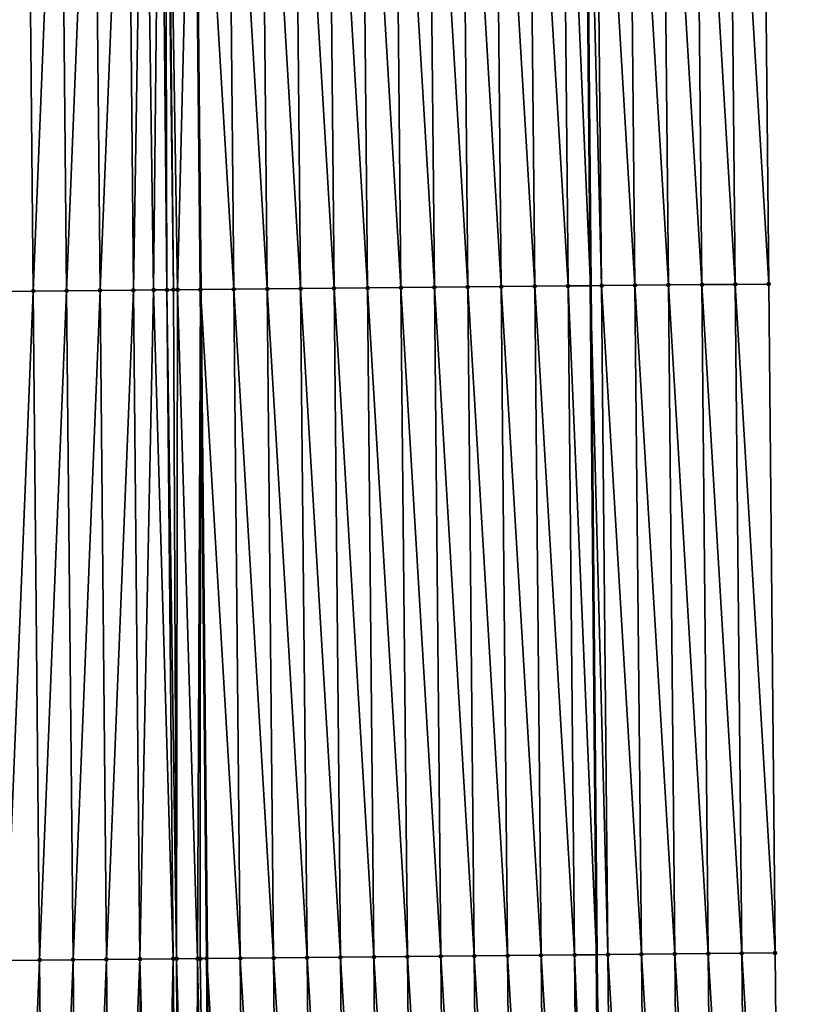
# Model space of a CAD drawing. Header units: feet. Extents: x 2007189 to 2022806, y 818621 to 837694.
# Tile 473 of 656: x 2011355 to 2011379, y 830746 to 830775. Entities that reach past the tile are written whole.
import ezdxf

# ---------------------------------------------------------------- set-up
doc = ezdxf.new("R2010")
doc.units = ezdxf.units.FT
doc.header["$MEASUREMENT"] = 0
for name, color, linetype, lineweight in [('EP_Travel Lane', 172, 'Continuous', 53), ('Road Shots', 141, 'Continuous', 100), ('Road X-Section', 40, 'Continuous', 13), ('STRIPING', 60, 'Continuous', 53)]:
    doc.layers.add(name, color=color, linetype=linetype, lineweight=lineweight)
doc.layers.add('I-77-MM17-21_SB-Surface-Border', color=7, linetype='Continuous')
doc.layers.add('I-77-MM17-21_SB-Surface-TIN', color=7, linetype='Continuous')

msp = doc.modelspace()

# ---------------------------------------------------------------- linework, layer by layer
at = {"layer": 'EP_Travel Lane'}
msp.add_polyline3d([(2011370.908511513, 830927.2307567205, 328.602918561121), (2011371.144487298, 830907.2326150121, 328.4649131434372), (2011371.380464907, 830887.2343187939, 328.3528500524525), (2011371.616442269, 830867.2360434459, 328.2372657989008), (2011371.806649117, 830847.2115100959, 328.1174788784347), (2011371.98681264, 830827.2126303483, 328.0052366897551), (2011372.16697453, 830807.2139318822, 327.8635609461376), (2011372.347138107, 830787.2150462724, 327.7522486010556), (2011372.527302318, 830767.2160901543, 327.6523888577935), (2011372.70746547, 830747.2172516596, 327.5334270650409), (2011372.887626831, 830727.218611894, 327.3822648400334), (2011373.067790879, 830707.2196739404, 327.2794187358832), (2011373.247952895, 830687.2209615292, 327.1400246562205)], dxfattribs=at)
at = {"layer": 'I-77-MM17-21_SB-Surface-Border', "color": 3, "linetype": 'Continuous', "lineweight": -3}
msp.add_polyline3d([(2011376.20511839, 830927.2924731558, 328.4337136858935), (2011375.434396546, 830907.2826045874, 328.3273162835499), (2011375.663608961, 830887.2842023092, 328.2200385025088), (2011375.892820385, 830867.2858864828, 328.0982354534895), (2011377.091119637, 830847.2631999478, 327.9437512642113), (2011377.282681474, 830827.2644417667, 327.8295090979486), (2011377.474241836, 830807.2658374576, 327.6902612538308), (2011377.665803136, 830787.2671353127, 327.5669049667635), (2011377.857365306, 830767.2683422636, 327.4583162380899), (2011378.048928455, 830747.2694470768, 327.3662446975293), (2011378.240488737, 830727.2708511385, 327.2256827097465), (2011378.43205001, 830707.2721518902, 327.1018280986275), (2011378.623611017, 830687.2734802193, 326.9735307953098)], dxfattribs=at)
at = {"layer": 'I-77-MM17-21_SB-Surface-TIN', "color": 128, "linetype": 'Continuous', "lineweight": -3}
for points in [[(2011359.457316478, 830767.0898772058, 327.8176848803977), (2011359.666650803, 830787.0924340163, 327.9386711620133), (2011359.176513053, 830787.0877792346, 327.9321712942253)], [(2011359.457316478, 830767.0898772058, 327.8176848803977), (2011359.858212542, 830767.0936859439, 327.8227628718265), (2011359.666650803, 830787.0924340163, 327.9386711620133)], [(2011359.858212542, 830767.0936859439, 327.8227628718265), (2011359.806484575, 830787.093769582, 327.9392965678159), (2011359.666650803, 830787.0924340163, 327.9386711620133)], [(2011360.053956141, 830767.095553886, 327.8239018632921), (2011359.851053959, 830787.0941964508, 327.939304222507), (2011359.806484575, 830787.093769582, 327.9392965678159)], [(2011359.858212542, 830767.0936859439, 327.8227628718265), (2011360.053956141, 830767.095553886, 327.8239018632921), (2011359.806484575, 830787.093769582, 327.9392965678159)], [(2011360.176807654, 830767.0967300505, 327.8239978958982), (2011360.666597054, 830787.1020437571, 327.9335525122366), (2011359.851053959, 830787.0941964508, 327.939304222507)], [(2011360.053956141, 830767.095553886, 327.8239018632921), (2011360.176807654, 830767.0967300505, 327.8239978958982), (2011359.851053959, 830787.0941964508, 327.939304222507)], [(2011360.176807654, 830767.0967300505, 327.8239978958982), (2011360.858158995, 830767.103274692, 327.821049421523), (2011360.666597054, 830787.1020437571, 327.9335525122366)], [(2011361.858119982, 830767.1129275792, 327.8089601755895), (2011361.6665581, 830787.111690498, 327.9224583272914), (2011360.666597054, 830787.1020437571, 327.9335525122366)], [(2011361.858119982, 830767.1129275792, 327.8089601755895), (2011360.666597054, 830787.1020437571, 327.9335525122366), (2011360.858158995, 830767.103274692, 327.821049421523)], [(2011362.858073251, 830767.1225953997, 327.7944379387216), (2011362.66651108, 830787.1213885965, 327.9030253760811), (2011361.6665581, 830787.111690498, 327.9224583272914)], [(2011361.858119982, 830767.1129275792, 327.8089601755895), (2011362.858073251, 830767.1225953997, 327.7944379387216), (2011361.6665581, 830787.111690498, 327.9224583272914)], [(2011363.858026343, 830767.1322817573, 327.7769101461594), (2011363.666464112, 830787.1310811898, 327.8844850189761), (2011362.66651108, 830787.1213885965, 327.9030253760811)], [(2011362.858073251, 830767.1225953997, 327.7944379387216), (2011363.858026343, 830767.1322817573, 327.7769101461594), (2011362.66651108, 830787.1213885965, 327.9030253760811)], [(2011364.857979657, 830767.1419449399, 327.7631398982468), (2011364.666417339, 830787.1407533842, 327.869252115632), (2011363.666464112, 830787.1310811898, 327.8844850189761)], [(2011363.858026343, 830767.1322817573, 327.7769101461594), (2011364.857979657, 830767.1419449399, 327.7631398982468), (2011363.666464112, 830787.1310811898, 327.8844850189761)], [(2011365.857933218, 830767.1515823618, 327.7535464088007), (2011365.666370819, 830787.1503992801, 327.8582831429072), (2011364.666417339, 830787.1407533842, 327.869252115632)], [(2011364.857979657, 830767.1419449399, 327.7631398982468), (2011365.857933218, 830767.1515823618, 327.7535464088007), (2011364.666417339, 830787.1407533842, 327.869252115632)], [(2011366.857886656, 830767.1612325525, 327.7418826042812), (2011366.666324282, 830787.160046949, 327.8470267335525), (2011365.666370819, 830787.1503992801, 327.8582831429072)], [(2011365.857933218, 830767.1515823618, 327.7535464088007), (2011366.857886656, 830767.1612325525, 327.7418826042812), (2011365.666370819, 830787.1503992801, 327.8582831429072)], [(2011367.857840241, 830767.1708674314, 327.7327014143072), (2011367.66627782, 830787.169686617, 327.8370675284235), (2011366.666324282, 830787.160046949, 327.8470267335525)], [(2011366.857886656, 830767.1612325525, 327.7418826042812), (2011367.857840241, 830767.1708674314, 327.7327014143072), (2011366.666324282, 830787.160046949, 327.8470267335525)], [(2011368.857793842, 830767.1805006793, 327.7237846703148), (2011368.666231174, 830787.1793456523, 327.823968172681), (2011367.66627782, 830787.169686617, 327.8370675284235)], [(2011367.857840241, 830767.1708674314, 327.7327014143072), (2011368.857793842, 830767.1805006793, 327.7237846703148), (2011367.66627782, 830787.169686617, 327.8370675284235)], [(2011369.857747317, 830767.1901471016, 327.7127318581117), (2011369.666184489, 830787.1890088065, 327.8102010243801), (2011368.666231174, 830787.1793456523, 327.823968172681)], [(2011368.857793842, 830767.1805006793, 327.7237846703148), (2011369.857747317, 830767.1901471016, 327.7127318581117), (2011368.666231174, 830787.1793456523, 327.823968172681)], [(2011370.857700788, 830767.199793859, 327.7016247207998), (2011370.666137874, 830787.1986645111, 327.7976417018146), (2011369.666184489, 830787.1890088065, 327.8102010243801)], [(2011369.857747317, 830767.1901471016, 327.7127318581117), (2011370.857700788, 830767.199793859, 327.7016247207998), (2011369.666184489, 830787.1890088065, 327.8102010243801)], [(2011371.857653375, 830767.2095328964, 327.675555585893), (2011371.666090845, 830787.2083635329, 327.7780590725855), (2011370.666137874, 830787.1986645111, 327.7976417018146)], [(2011370.857700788, 830767.199793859, 327.7016247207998), (2011371.857653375, 830767.2095328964, 327.675555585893), (2011370.666137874, 830787.1986645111, 327.7976417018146)], [(2011371.666090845, 830787.2083635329, 327.7780590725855), (2011372.527302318, 830767.2160901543, 327.6523888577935), (2011372.347138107, 830787.2150462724, 327.7522486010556)], [(2011371.857653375, 830767.2095328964, 327.675555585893), (2011372.527302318, 830767.2160901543, 327.6523888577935), (2011371.666090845, 830787.2083635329, 327.7780590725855)], [(2011372.857605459, 830767.2193245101, 327.6409619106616), (2011372.666042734, 830787.218175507, 327.7401626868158), (2011372.347138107, 830787.2150462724, 327.7522486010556)], [(2011372.857605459, 830767.2193245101, 327.6409619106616), (2011372.347138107, 830787.2150462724, 327.7522486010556), (2011372.527302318, 830767.2160901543, 327.6523888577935)], [(2011373.857557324, 830767.2291390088, 327.6026576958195), (2011373.665994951, 830787.227953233, 327.7078191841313), (2011372.666042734, 830787.218175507, 327.7401626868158)], [(2011372.857605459, 830767.2193245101, 327.6409619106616), (2011373.857557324, 830767.2291390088, 327.6026576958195), (2011372.666042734, 830787.218175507, 327.7401626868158)], [(2011374.85750952, 830767.2389188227, 327.5699771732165), (2011374.665947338, 830787.2377130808, 327.6783744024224), (2011373.665994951, 830787.227953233, 327.7078191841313)], [(2011373.857557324, 830767.2291390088, 327.6026576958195), (2011374.85750952, 830767.2389188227, 327.5699771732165), (2011373.665994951, 830787.227953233, 327.7078191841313)], [(2011375.857461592, 830767.2487117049, 327.5351778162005), (2011375.66589927, 830787.2475205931, 327.6412014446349), (2011374.665947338, 830787.2377130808, 327.6783744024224)], [(2011374.85750952, 830767.2389188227, 327.5699771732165), (2011375.857461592, 830767.2487117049, 327.5351778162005), (2011374.665947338, 830787.2377130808, 327.6783744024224)], [(2011376.857413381, 830767.2585340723, 327.4955977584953), (2011376.665851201, 830787.2573282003, 327.6040130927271), (2011375.66589927, 830787.2475205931, 327.6412014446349)], [(2011375.857461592, 830767.2487117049, 327.5351778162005), (2011376.857413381, 830767.2585340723, 327.4955977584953), (2011375.66589927, 830787.2475205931, 327.6412014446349)], [(2011377.857365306, 830767.2683422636, 327.4583162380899), (2011377.665803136, 830787.2671353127, 327.5669049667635), (2011376.665851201, 830787.2573282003, 327.6040130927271)], [(2011376.857413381, 830767.2585340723, 327.4955977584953), (2011377.857365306, 830767.2683422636, 327.4583162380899), (2011376.665851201, 830787.2573282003, 327.6040130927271)], [(2011354.858436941, 830767.0463129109, 327.738738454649), (2011355.66683006, 830787.0545628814, 327.867032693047), (2011354.666875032, 830787.0450786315, 327.8517928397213)], [(2011354.858436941, 830767.0463129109, 327.738738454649), (2011355.858391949, 830767.0557991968, 327.7536496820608), (2011355.66683006, 830787.0545628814, 327.867032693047)], [(2011355.858391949, 830767.0557991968, 327.7536496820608), (2011356.66678534, 830787.0640208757, 327.8865295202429), (2011355.66683006, 830787.0545628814, 327.867032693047)], [(2011355.858391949, 830767.0557991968, 327.7536496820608), (2011356.858347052, 830767.0652756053, 327.7701624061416), (2011356.66678534, 830787.0640208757, 327.8865295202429)], [(2011356.858347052, 830767.0652756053, 327.7701624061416), (2011357.666740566, 830787.0734843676, 327.9051350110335), (2011356.66678534, 830787.0640208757, 327.8865295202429)], [(2011356.858347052, 830767.0652756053, 327.7701624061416), (2011357.858302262, 830767.0747408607, 327.7884834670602), (2011357.666740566, 830787.0734843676, 327.9051350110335)], [(2011357.858302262, 830767.0747408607, 327.7884834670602), (2011358.66669575, 830787.0829523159, 327.9230179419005), (2011357.666740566, 830787.0734843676, 327.9051350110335)], [(2011357.858302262, 830767.0747408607, 327.7884834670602), (2011358.858257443, 830767.0842091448, 327.8063134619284), (2011358.66669575, 830787.0829523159, 327.9230179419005)], [(2011358.858257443, 830767.0842091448, 327.8063134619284), (2011359.176513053, 830787.0877792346, 327.9321712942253), (2011358.66669575, 830787.0829523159, 327.9230179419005)], [(2011358.858257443, 830767.0842091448, 327.8063134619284), (2011359.457316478, 830767.0898772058, 327.8176848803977), (2011359.176513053, 830787.0877792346, 327.9321712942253)], [(2011357.049907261, 830747.0666873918, 327.6283350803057), (2011357.858302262, 830767.0747408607, 327.7884834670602), (2011356.858347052, 830767.0652756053, 327.7701624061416)], [(2011357.049907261, 830747.0666873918, 327.6283350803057), (2011358.049862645, 830747.0761344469, 327.6496063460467), (2011357.858302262, 830767.0747408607, 327.7884834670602)], [(2011358.049862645, 830747.0761344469, 327.6496063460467), (2011358.858257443, 830767.0842091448, 327.8063134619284), (2011357.858302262, 830767.0747408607, 327.7884834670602)], [(2011358.049862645, 830747.0761344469, 327.6496063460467), (2011359.049817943, 830747.0855905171, 327.6694158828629), (2011358.858257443, 830767.0842091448, 327.8063134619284)], [(2011359.049817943, 830747.0855905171, 327.6694158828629), (2011359.457316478, 830767.0898772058, 327.8176848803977), (2011358.858257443, 830767.0842091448, 327.8063134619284)], [(2011359.049817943, 830747.0855905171, 327.6694158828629), (2011360.049773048, 830747.0950666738, 327.6859686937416), (2011359.457316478, 830767.0898772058, 327.8176848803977)], [(2011360.049773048, 830747.0950666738, 327.6859686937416), (2011359.858212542, 830767.0936859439, 327.8227628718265), (2011359.457316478, 830767.0898772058, 327.8176848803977)], [(2011360.148315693, 830747.0960021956, 327.687328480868), (2011360.053956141, 830767.095553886, 327.8239018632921), (2011359.858212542, 830767.0936859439, 327.8227628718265)], [(2011360.049773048, 830747.0950666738, 327.6859686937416), (2011360.148315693, 830747.0960021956, 327.687328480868), (2011359.858212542, 830767.0936859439, 327.8227628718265)], [(2011360.148315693, 830747.0960021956, 327.687328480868), (2011360.176807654, 830767.0967300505, 327.8239978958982), (2011360.053956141, 830767.095553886, 327.8239018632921)], [(2011360.148315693, 830747.0960021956, 327.687328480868), (2011360.776477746, 830747.101978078, 327.6939893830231), (2011360.176807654, 830767.0967300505, 327.8239978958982)], [(2011360.776477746, 830747.101978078, 327.6939893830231), (2011360.858158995, 830767.103274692, 327.821049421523), (2011360.176807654, 830767.0967300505, 327.8239978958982)], [(2011360.776477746, 830747.101978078, 327.6939893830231), (2011360.853712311, 830747.1027165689, 327.6942025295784), (2011360.858158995, 830767.103274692, 327.821049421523)], [(2011360.853712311, 830747.1027165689, 327.6942025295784), (2011361.049720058, 830747.104597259, 327.6936848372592), (2011360.858158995, 830767.103274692, 327.821049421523)], [(2011362.049680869, 830747.1142684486, 327.6786273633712), (2011361.858119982, 830767.1129275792, 327.8089601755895), (2011360.858158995, 830767.103274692, 327.821049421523)], [(2011362.049680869, 830747.1142684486, 327.6786273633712), (2011360.858158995, 830767.103274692, 327.821049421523), (2011361.049720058, 830747.104597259, 327.6936848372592)], [(2011363.049633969, 830747.12395407, 327.6612181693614), (2011362.858073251, 830767.1225953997, 327.7944379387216), (2011361.858119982, 830767.1129275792, 327.8089601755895)], [(2011362.049680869, 830747.1142684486, 327.6786273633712), (2011363.049633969, 830747.12395407, 327.6612181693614), (2011361.858119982, 830767.1129275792, 327.8089601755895)], [(2011364.049586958, 830747.1336511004, 327.6419591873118), (2011363.858026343, 830767.1322817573, 327.7769101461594), (2011362.858073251, 830767.1225953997, 327.7944379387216)], [(2011363.049633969, 830747.12395407, 327.6612181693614), (2011364.049586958, 830747.1336511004, 327.6419591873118), (2011362.858073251, 830767.1225953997, 327.7944379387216)], [(2011365.049540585, 830747.1432816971, 327.6334715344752), (2011364.857979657, 830767.1419449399, 327.7631398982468), (2011363.858026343, 830767.1322817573, 327.7769101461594)], [(2011364.049586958, 830747.1336511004, 327.6419591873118), (2011365.049540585, 830747.1432816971, 327.6334715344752), (2011363.858026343, 830767.1322817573, 327.7769101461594)], [(2011366.049494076, 830747.1529263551, 327.6227040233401), (2011365.857933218, 830767.1515823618, 327.7535464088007), (2011364.857979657, 830767.1419449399, 327.7631398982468)], [(2011365.049540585, 830747.1432816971, 327.6334715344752), (2011366.049494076, 830747.1529263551, 327.6227040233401), (2011364.857979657, 830767.1419449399, 327.7631398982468)], [(2011367.049447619, 830747.1625656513, 327.6128058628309), (2011366.857886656, 830767.1612325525, 327.7418826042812), (2011365.857933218, 830767.1515823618, 327.7535464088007)], [(2011366.049494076, 830747.1529263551, 327.6227040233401), (2011367.049447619, 830747.1625656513, 327.6128058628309), (2011365.857933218, 830767.1515823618, 327.7535464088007)], [(2011368.04940129, 830747.1721915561, 327.6050789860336), (2011367.857840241, 830767.1708674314, 327.7327014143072), (2011366.857886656, 830767.1612325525, 327.7418826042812)], [(2011367.049447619, 830747.1625656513, 327.6128058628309), (2011368.04940129, 830747.1721915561, 327.6050789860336), (2011366.857886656, 830767.1612325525, 327.7418826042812)], [(2011369.049355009, 830747.1818124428, 327.5981656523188), (2011368.857793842, 830767.1805006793, 327.7237846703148), (2011367.857840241, 830767.1708674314, 327.7327014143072)], [(2011368.04940129, 830747.1721915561, 327.6050789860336), (2011369.049355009, 830747.1818124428, 327.5981656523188), (2011367.857840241, 830767.1708674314, 327.7327014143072)], [(2011370.049308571, 830747.1914496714, 327.5886027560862), (2011369.857747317, 830767.1901471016, 327.7127318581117), (2011368.857793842, 830767.1805006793, 327.7237846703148)], [(2011369.049355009, 830747.1818124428, 327.5981656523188), (2011370.049308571, 830747.1914496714, 327.5886027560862), (2011368.857793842, 830767.1805006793, 327.7237846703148)], [(2011371.049262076, 830747.2010929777, 327.5780544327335), (2011370.857700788, 830767.199793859, 327.7016247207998), (2011369.857747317, 830767.1901471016, 327.7127318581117)], [(2011370.049308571, 830747.1914496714, 327.5886027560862), (2011371.049262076, 830747.2010929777, 327.5780544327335), (2011369.857747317, 830767.1901471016, 327.7127318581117)], [(2011372.049215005, 830747.2107963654, 327.5577646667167), (2011371.857653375, 830767.2095328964, 327.675555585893), (2011370.857700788, 830767.199793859, 327.7016247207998)], [(2011371.049262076, 830747.2010929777, 327.5780544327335), (2011372.049215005, 830747.2107963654, 327.5577646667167), (2011370.857700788, 830767.199793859, 327.7016247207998)], [(2011371.857653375, 830767.2095328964, 327.675555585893), (2011372.70746547, 830747.2172516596, 327.5334270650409), (2011372.527302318, 830767.2160901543, 327.6523888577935)], [(2011372.049215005, 830747.2107963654, 327.5577646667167), (2011372.70746547, 830747.2172516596, 327.5334270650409), (2011371.857653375, 830767.2095328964, 327.675555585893)], [(2011373.049166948, 830747.220602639, 327.5207932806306), (2011372.857605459, 830767.2193245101, 327.6409619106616), (2011372.527302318, 830767.2160901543, 327.6523888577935)], [(2011373.049166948, 830747.220602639, 327.5207932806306), (2011372.527302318, 830767.2160901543, 327.6523888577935), (2011372.70746547, 830747.2172516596, 327.5334270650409)], [(2011374.049119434, 830747.2303522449, 327.4930098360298), (2011373.857557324, 830767.2291390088, 327.6026576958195), (2011372.857605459, 830767.2193245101, 327.6409619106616)], [(2011373.049166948, 830747.220602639, 327.5207932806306), (2011374.049119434, 830747.2303522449, 327.4930098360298), (2011372.857605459, 830767.2193245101, 327.6409619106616)], [(2011375.049072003, 830747.2400932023, 327.4666286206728), (2011374.85750952, 830767.2389188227, 327.5699771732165), (2011373.857557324, 830767.2291390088, 327.6026576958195)], [(2011374.049119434, 830747.2303522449, 327.4930098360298), (2011375.049072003, 830747.2400932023, 327.4666286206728), (2011373.857557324, 830767.2291390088, 327.6026576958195)], [(2011376.049024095, 830747.249884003, 327.4321660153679), (2011375.857461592, 830767.2487117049, 327.5351778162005), (2011374.85750952, 830767.2389188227, 327.5699771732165)], [(2011375.049072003, 830747.2400932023, 327.4666286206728), (2011376.049024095, 830747.249884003, 327.4321660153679), (2011374.85750952, 830767.2389188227, 327.5699771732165)], [(2011377.048976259, 830747.2596671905, 327.3989377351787), (2011376.857413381, 830767.2585340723, 327.4955977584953), (2011375.857461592, 830767.2487117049, 327.5351778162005)], [(2011376.049024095, 830747.249884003, 327.4321660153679), (2011377.048976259, 830747.2596671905, 327.3989377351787), (2011375.857461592, 830767.2487117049, 327.5351778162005)], [(2011378.048928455, 830747.2694470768, 327.3662446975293), (2011377.857365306, 830767.2683422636, 327.4583162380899), (2011376.857413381, 830767.2585340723, 327.4955977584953)], [(2011377.048976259, 830747.2596671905, 327.3989377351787), (2011378.048928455, 830747.2694470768, 327.3662446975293), (2011376.857413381, 830767.2585340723, 327.4955977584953)], [(2011355.049996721, 830747.0477693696, 327.5896696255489), (2011355.858391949, 830767.0557991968, 327.7536496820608), (2011354.858436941, 830767.0463129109, 327.738738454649)], [(2011355.049996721, 830747.0477693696, 327.5896696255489), (2011356.04995186, 830747.0572420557, 327.6067851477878), (2011355.858391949, 830767.0557991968, 327.7536496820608)], [(2011356.04995186, 830747.0572420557, 327.6067851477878), (2011356.858347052, 830767.0652756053, 327.7701624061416), (2011355.858391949, 830767.0557991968, 327.7536496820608)], [(2011356.04995186, 830747.0572420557, 327.6067851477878), (2011357.049907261, 830747.0666873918, 327.6283350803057), (2011356.858347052, 830767.0652756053, 327.7701624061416)], [(2011356.24151252, 830727.0586066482, 327.4726059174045), (2011357.049907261, 830747.0666873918, 327.6283350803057), (2011356.04995186, 830747.0572420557, 327.6067851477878)], [(2011356.24151252, 830727.0586066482, 327.4726059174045), (2011357.241467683, 830727.0680768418, 327.490126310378), (2011357.049907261, 830747.0666873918, 327.6283350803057)], [(2011357.241467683, 830727.0680768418, 327.490126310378), (2011358.049862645, 830747.0761344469, 327.6496063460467), (2011357.049907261, 830747.0666873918, 327.6283350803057)], [(2011357.241467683, 830727.0680768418, 327.490126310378), (2011358.241422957, 830727.0775354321, 327.5095280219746), (2011358.049862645, 830747.0761344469, 327.6496063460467)], [(2011358.241422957, 830727.0775354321, 327.5095280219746), (2011359.049817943, 830747.0855905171, 327.6694158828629), (2011358.049862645, 830747.0761344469, 327.6496063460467)], [(2011358.241422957, 830727.0775354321, 327.5095280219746), (2011359.241378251, 830727.086991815, 327.5292876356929), (2011359.049817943, 830747.0855905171, 327.6694158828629)], [(2011359.609069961, 830727.0904721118, 327.5360496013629), (2011360.049773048, 830747.0950666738, 327.6859686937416), (2011359.049817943, 830747.0855905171, 327.6694158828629)], [(2011359.241378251, 830727.086991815, 327.5292876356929), (2011359.609069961, 830727.0904721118, 327.5360496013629), (2011359.049817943, 830747.0855905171, 327.6694158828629)], [(2011359.609069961, 830727.0904721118, 327.5360496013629), (2011360.241333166, 830727.0964879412, 327.5426034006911), (2011360.049773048, 830747.0950666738, 327.6859686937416)], [(2011360.241333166, 830727.0964879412, 327.5426034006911), (2011360.148315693, 830747.0960021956, 327.687328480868), (2011360.049773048, 830747.0950666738, 327.6859686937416)], [(2011360.703305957, 830727.100903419, 327.5441625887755), (2011360.776477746, 830747.101978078, 327.6939893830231), (2011360.148315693, 830747.0960021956, 327.687328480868)], [(2011360.241333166, 830727.0964879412, 327.5426034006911), (2011360.703305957, 830727.100903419, 327.5441625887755), (2011360.148315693, 830747.0960021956, 327.687328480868)], [(2011360.703305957, 830727.100903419, 327.5441625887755), (2011361.178236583, 830727.105449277, 327.5447067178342), (2011360.776477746, 830747.101978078, 327.6939893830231)], [(2011361.178236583, 830727.105449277, 327.5447067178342), (2011360.853712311, 830747.1027165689, 327.6942025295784), (2011360.776477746, 830747.101978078, 327.6939893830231)], [(2011361.178236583, 830727.105449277, 327.5447067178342), (2011361.049720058, 830747.104597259, 327.6936848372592), (2011360.853712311, 830747.1027165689, 327.6942025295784)], [(2011362.241241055, 830727.1156826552, 327.5364083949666), (2011362.049680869, 830747.1142684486, 327.6786273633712), (2011361.049720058, 830747.104597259, 327.6936848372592)], [(2011362.241241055, 830727.1156826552, 327.5364083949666), (2011361.049720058, 830747.104597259, 327.6936848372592), (2011361.241279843, 830727.1060533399, 327.5446757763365)], [(2011361.178236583, 830727.105449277, 327.5447067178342), (2011361.241279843, 830727.1060533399, 327.5446757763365), (2011361.049720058, 830747.104597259, 327.6936848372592)], [(2011363.24119424, 830727.1253592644, 327.5204611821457), (2011363.049633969, 830747.12395407, 327.6612181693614), (2011362.049680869, 830747.1142684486, 327.6786273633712)], [(2011362.241241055, 830727.1156826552, 327.5364083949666), (2011363.24119424, 830727.1253592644, 327.5204611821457), (2011362.049680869, 830747.1142684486, 327.6786273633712)], [(2011364.241147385, 830727.135040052, 327.5038364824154), (2011364.049586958, 830747.1336511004, 327.6419591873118), (2011363.049633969, 830747.12395407, 327.6612181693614)], [(2011363.24119424, 830727.1253592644, 327.5204611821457), (2011364.241147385, 830727.135040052, 327.5038364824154), (2011363.049633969, 830747.12395407, 327.6612181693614)], [(2011365.241100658, 830727.1447074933, 327.4893757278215), (2011365.049540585, 830747.1432816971, 327.6334715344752), (2011364.049586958, 830747.1336511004, 327.6419591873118)], [(2011364.241147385, 830727.135040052, 327.5038364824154), (2011365.241100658, 830727.1447074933, 327.4893757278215), (2011364.049586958, 830747.1336511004, 327.6419591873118)], [(2011366.241054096, 830727.1543577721, 327.477697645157), (2011366.049494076, 830747.1529263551, 327.6227040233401), (2011365.049540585, 830747.1432816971, 327.6334715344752)], [(2011365.241100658, 830727.1447074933, 327.4893757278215), (2011366.241054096, 830727.1543577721, 327.477697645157), (2011365.049540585, 830747.1432816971, 327.6334715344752)], [(2011367.241007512, 830727.164010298, 327.4656552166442), (2011367.049447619, 830747.1625656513, 327.6128058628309), (2011366.049494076, 830747.1529263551, 327.6227040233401)], [(2011366.241054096, 830727.1543577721, 327.477697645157), (2011367.241007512, 830727.164010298, 327.4656552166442), (2011366.049494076, 830747.1529263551, 327.6227040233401)], [(2011368.240961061, 830727.173648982, 327.4558570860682), (2011368.04940129, 830747.1721915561, 327.6050789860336), (2011367.049447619, 830747.1625656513, 327.6128058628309)], [(2011367.241007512, 830727.164010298, 327.4656552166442), (2011368.240961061, 830727.173648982, 327.4558570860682), (2011367.049447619, 830747.1625656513, 327.6128058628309)], [(2011369.240914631, 830727.1832853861, 327.4464286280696), (2011369.049355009, 830747.1818124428, 327.5981656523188), (2011368.04940129, 830747.1721915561, 327.6050789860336)], [(2011368.240961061, 830727.173648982, 327.4558570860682), (2011369.240914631, 830727.1832853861, 327.4464286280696), (2011368.04940129, 830747.1721915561, 327.6050789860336)], [(2011370.240868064, 830727.1929361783, 327.4346672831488), (2011370.049308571, 830747.1914496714, 327.5886027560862), (2011369.049355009, 830747.1818124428, 327.5981656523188)], [(2011369.240914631, 830727.1832853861, 327.4464286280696), (2011370.240868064, 830727.1929361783, 327.4346672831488), (2011369.049355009, 830747.1818124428, 327.5981656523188)], [(2011371.240821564, 830727.202579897, 327.4240528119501), (2011371.049262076, 830747.2010929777, 327.5780544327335), (2011370.049308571, 830747.1914496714, 327.5886027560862)], [(2011370.240868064, 830727.1929361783, 327.4346672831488), (2011371.240821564, 830727.202579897, 327.4240528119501), (2011370.049308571, 830747.1914496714, 327.5886027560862)], [(2011372.240774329, 830727.2123003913, 327.4009902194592), (2011372.049215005, 830747.2107963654, 327.5577646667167), (2011371.049262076, 830747.2010929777, 327.5780544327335)], [(2011371.240821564, 830727.202579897, 327.4240528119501), (2011372.240774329, 830727.2123003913, 327.4009902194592), (2011371.049262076, 830747.2010929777, 327.5780544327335)], [(2011372.049215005, 830747.2107963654, 327.5577646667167), (2011372.887626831, 830727.218611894, 327.3822648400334), (2011372.70746547, 830747.2172516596, 327.5334270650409)], [(2011372.240774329, 830727.2123003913, 327.4009902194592), (2011372.887626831, 830727.218611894, 327.3822648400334), (2011372.049215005, 830747.2107963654, 327.5577646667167)], [(2011373.240726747, 830727.2220571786, 327.3720431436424), (2011373.049166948, 830747.220602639, 327.5207932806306), (2011372.70746547, 830747.2172516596, 327.5334270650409)], [(2011373.240726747, 830727.2220571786, 327.3720431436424), (2011372.70746547, 830747.2172516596, 327.5334270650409), (2011372.887626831, 830727.218611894, 327.3822648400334)], [(2011374.240678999, 830727.231831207, 327.3403006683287), (2011374.049119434, 830747.2303522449, 327.4930098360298), (2011373.049166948, 830747.220602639, 327.5207932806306)], [(2011373.240726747, 830727.2220571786, 327.3720431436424), (2011374.240678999, 830727.231831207, 327.3403006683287), (2011373.049166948, 830747.220602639, 327.5207932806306)], [(2011375.240631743, 830727.2415538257, 327.3168936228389), (2011375.049072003, 830747.2400932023, 327.4666286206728), (2011374.049119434, 830747.2303522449, 327.4930098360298)], [(2011374.240678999, 830727.231831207, 327.3403006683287), (2011375.240631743, 830727.2415538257, 327.3168936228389), (2011374.049119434, 830747.2303522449, 327.4930098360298)], [(2011376.240584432, 830727.2512822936, 327.292538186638), (2011376.049024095, 830747.249884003, 327.4321660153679), (2011375.049072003, 830747.2400932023, 327.4666286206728)], [(2011375.240631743, 830727.2415538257, 327.3168936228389), (2011376.240584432, 830727.2512822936, 327.292538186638), (2011375.049072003, 830747.2400932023, 327.4666286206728)], [(2011377.24053654, 830727.2610714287, 327.2583463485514), (2011377.048976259, 830747.2596671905, 327.3989377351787), (2011376.049024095, 830747.249884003, 327.4321660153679)], [(2011376.240584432, 830727.2512822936, 327.292538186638), (2011377.24053654, 830727.2610714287, 327.2583463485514), (2011376.049024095, 830747.249884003, 327.4321660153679)], [(2011378.240488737, 830727.2708511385, 327.2256827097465), (2011378.048928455, 830747.2694470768, 327.3662446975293), (2011377.048976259, 830747.2596671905, 327.3989377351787)], [(2011377.24053654, 830727.2610714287, 327.2583463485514), (2011378.240488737, 830727.2708511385, 327.2256827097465), (2011377.048976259, 830747.2596671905, 327.3989377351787)], [(2011355.241557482, 830727.0491235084, 327.4571846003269), (2011356.04995186, 830747.0572420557, 327.6067851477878), (2011355.049996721, 830747.0477693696, 327.5896696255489)], [(2011355.241557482, 830727.0491235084, 327.4571846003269), (2011356.24151252, 830727.0586066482, 327.4726059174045), (2011356.04995186, 830747.0572420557, 327.6067851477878)]]:
    msp.add_3dface(points, dxfattribs=at)
at = {"layer": 'Road Shots', "lineweight": 100}
for p in [(2011357.858302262, 830767.0747408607, 327.7884834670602), (2011358.858257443, 830767.0842091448, 327.8063134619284), (2011359.457316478, 830767.0898772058, 327.8176848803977), (2011359.858212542, 830767.0936859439, 327.8227628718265), (2011360.053956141, 830767.095553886, 327.8239018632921), (2011360.176807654, 830767.0967300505, 327.8239978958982), (2011360.858166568, 830767.1032747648, 327.8210493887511), (2011361.858119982, 830767.1129275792, 327.8089601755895), (2011362.858073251, 830767.1225953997, 327.7944379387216), (2011363.858026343, 830767.1322817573, 327.7769101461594), (2011364.857979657, 830767.1419449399, 327.7631398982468), (2011365.857933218, 830767.1515823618, 327.7535464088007), (2011366.857886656, 830767.1612325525, 327.7418826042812), (2011367.857840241, 830767.1708674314, 327.7327014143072), (2011368.857793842, 830767.1805006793, 327.7237846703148), (2011369.857747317, 830767.1901471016, 327.7127318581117), (2011370.857700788, 830767.199793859, 327.7016247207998), (2011371.857653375, 830767.2095328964, 327.675555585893), (2011372.857605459, 830767.2193245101, 327.6409619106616), (2011373.857557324, 830767.2291390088, 327.6026576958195), (2011374.85750952, 830767.2389188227, 327.5699771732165), (2011375.857461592, 830767.2487117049, 327.5351778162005), (2011376.857413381, 830767.2585340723, 327.4955977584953), (2011377.857365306, 830767.2683422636, 327.4583162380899), (2011355.858391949, 830767.0557991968, 327.7536496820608), (2011356.858347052, 830767.0652756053, 327.7701624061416), (2011357.049907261, 830747.0666873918, 327.6283350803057), (2011358.049862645, 830747.0761344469, 327.6496063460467), (2011359.049817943, 830747.0855905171, 327.6694158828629), (2011360.049773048, 830747.0950666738, 327.6859686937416), (2011360.148315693, 830747.0960021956, 327.687328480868), (2011360.776477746, 830747.101978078, 327.6939893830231), (2011360.853712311, 830747.1027165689, 327.6942025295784), (2011361.049727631, 830747.1045973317, 327.6936848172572), (2011362.049680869, 830747.1142684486, 327.6786273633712), (2011363.049633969, 830747.12395407, 327.6612181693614), (2011364.049586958, 830747.1336511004, 327.6419591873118), (2011365.049540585, 830747.1432816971, 327.6334715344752), (2011366.049494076, 830747.1529263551, 327.6227040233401), (2011367.049447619, 830747.1625656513, 327.6128058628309), (2011368.04940129, 830747.1721915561, 327.6050789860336), (2011369.049355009, 830747.1818124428, 327.5981656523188), (2011370.049308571, 830747.1914496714, 327.5886027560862), (2011371.049262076, 830747.2010929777, 327.5780544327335), (2011372.049215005, 830747.2107963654, 327.5577646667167), (2011373.049166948, 830747.220602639, 327.5207932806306), (2011374.049119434, 830747.2303522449, 327.4930098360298), (2011375.049072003, 830747.2400932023, 327.4666286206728), (2011376.049024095, 830747.249884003, 327.4321660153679), (2011377.048976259, 830747.2596671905, 327.3989377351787), (2011378.048928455, 830747.2694470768, 327.3662446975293), (2011356.04995186, 830747.0572420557, 327.6067851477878)]:
    msp.add_point(p, dxfattribs=at)
at = {"layer": 'Road X-Section', "extrusion": (-0.009578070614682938, 0.9999351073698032, 0.00616778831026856), "elevation": 811450.25821206, "flags": 128}
msp.add_lwpolyline([(-2019242.889319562, -4677.484071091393), (-2019241.889319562, -4677.446788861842), (-2019240.889319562, -4677.407208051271), (-2019239.889319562, -4677.372408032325), (-2019238.889319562, -4677.339726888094), (-2019237.889319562, -4677.301421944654), (-2019236.889319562, -4677.266827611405), (-2019235.889319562, -4677.240757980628), (-2019234.889319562, -4677.229650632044), (-2019233.889319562, -4677.2185976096), (-2019232.889319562, -4677.209680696), (-2019231.889319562, -4677.200499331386), (-2019230.889319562, -4677.188835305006), (-2019229.889319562, -4677.179241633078), (-2019228.889319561, -4677.165471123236), (-2019227.889319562, -4677.147942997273), (-2019226.889319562, -4677.133420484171), (-2019225.889319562, -4677.121331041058), (-2019225.207929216, -4677.118382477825), (-2019225.085072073, -4677.118478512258), (-2019224.889319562, -4677.11961752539), (-2019224.488405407, -4677.124695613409), (-2019223.889319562, -4677.136067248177), (-2019222.889319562, -4677.153897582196), (-2019221.889319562, -4677.172218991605), (-2019220.889319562, -4677.188732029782), (-2019219.889319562, -4677.203643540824), (-2019218.889319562, -4677.223758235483), (-2019217.889319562, -4677.244850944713), (-2019216.889319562, -4677.261468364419), (-2019215.889319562, -4677.276235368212), (-2019214.889319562, -4677.292265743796), (-2019213.889319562, -4677.312085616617), (-2019212.889319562, -4677.335457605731), (-2019211.889319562, -4677.359370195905), (-2019210.889319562, -4677.377673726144), (-2019209.889319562, -4677.394396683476), (-2019208.889319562, -4677.411698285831), (-2019207.889319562, -4677.427650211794), (-2019206.889319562, -4677.443230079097), (-2019205.889319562, -4677.459343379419), (-2019204.889319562, -4677.475766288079), (-2019203.889319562, -4677.49063317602), (-2019202.889319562, -4677.506229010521), (-2019201.889319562, -4677.529296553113), (-2019200.889319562, -4677.561931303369), (-2019199.889319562, -4677.599238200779), (-2019199.815072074, -4677.60210219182)], dxfattribs=at)
at = {"layer": 'Road X-Section', "extrusion": (-0.00957806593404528, 0.9999351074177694, 0.006167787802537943), "elevation": 811430.2676661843, "flags": 128}
msp.add_lwpolyline([(-2019242.885521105, -4677.452432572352), (-2019241.885521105, -4677.419738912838), (-2019240.885521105, -4677.386510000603), (-2019239.885521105, -4677.352046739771), (-2019238.885521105, -4677.325665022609), (-2019237.885521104, -4677.297881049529), (-2019236.885521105, -4677.260908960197), (-2019235.885521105, -4677.240618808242), (-2019234.885521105, -4677.230070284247), (-2019233.885521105, -4677.220507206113), (-2019232.885521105, -4677.213593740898), (-2019231.885521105, -4677.205866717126), (-2019230.885521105, -4677.19596836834), (-2019229.885521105, -4677.185200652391), (-2019228.885521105, -4677.17671283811), (-2019227.885521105, -4677.157453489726), (-2019226.885521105, -4677.140043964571), (-2019225.885521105, -4677.124986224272), (-2019225.689496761, -4677.124468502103), (-2019225.612258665, -4677.124681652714), (-2019224.984068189, -4677.131342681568), (-2019224.885521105, -4677.132702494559), (-2019223.885521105, -4677.149255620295), (-2019222.885521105, -4677.169065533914), (-2019221.885521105, -4677.190337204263), (-2019220.885521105, -4677.211887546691), (-2019219.885521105, -4677.22900339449), (-2019218.885521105, -4677.24857232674), (-2019217.885521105, -4677.271290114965), (-2019216.885521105, -4677.288712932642), (-2019215.885521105, -4677.302174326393), (-2019214.885521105, -4677.319582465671), (-2019213.885521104, -4677.344769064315), (-2019212.885521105, -4677.370695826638), (-2019211.885521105, -4677.395935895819), (-2019210.885521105, -4677.415088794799), (-2019209.885521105, -4677.430277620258), (-2019208.885521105, -4677.446733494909), (-2019207.885521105, -4677.461886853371), (-2019206.885521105, -4677.475786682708), (-2019205.885521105, -4677.490754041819), (-2019204.885521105, -4677.50626673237), (-2019203.885521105, -4677.519691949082), (-2019202.885521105, -4677.53241720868), (-2019201.885521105, -4677.553598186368), (-2019200.885521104, -4677.586193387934), (-2019199.885521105, -4677.622819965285), (-2019199.654449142, -4677.631750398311)], dxfattribs=at)
at = {"layer": 'STRIPING'}
msp.add_polyline3d([(2011359.206250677, 830927.0956071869, 328.7745422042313), (2011359.435461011, 830907.0973865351, 328.636790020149), (2011359.664673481, 830887.0989796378, 328.5302744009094), (2011359.893884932, 830867.1006615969, 328.4088551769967), (2011360.091912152, 830847.0982547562, 328.2866677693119), (2011360.283475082, 830827.0993823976, 328.1909124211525), (2011360.475035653, 830807.1007563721, 328.0552112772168), (2011360.666597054, 830787.1020437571, 327.9335525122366), (2011360.858158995, 830767.103274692, 327.821049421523), (2011361.049720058, 830747.104597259, 327.6936848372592), (2011361.241279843, 830727.1060533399, 327.5446757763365), (2011361.43284161, 830707.1073025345, 327.4292060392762), (2011361.624402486, 830687.1086446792, 327.2986687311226)], dxfattribs=at)

doc.saveas('drawing.dxf')
